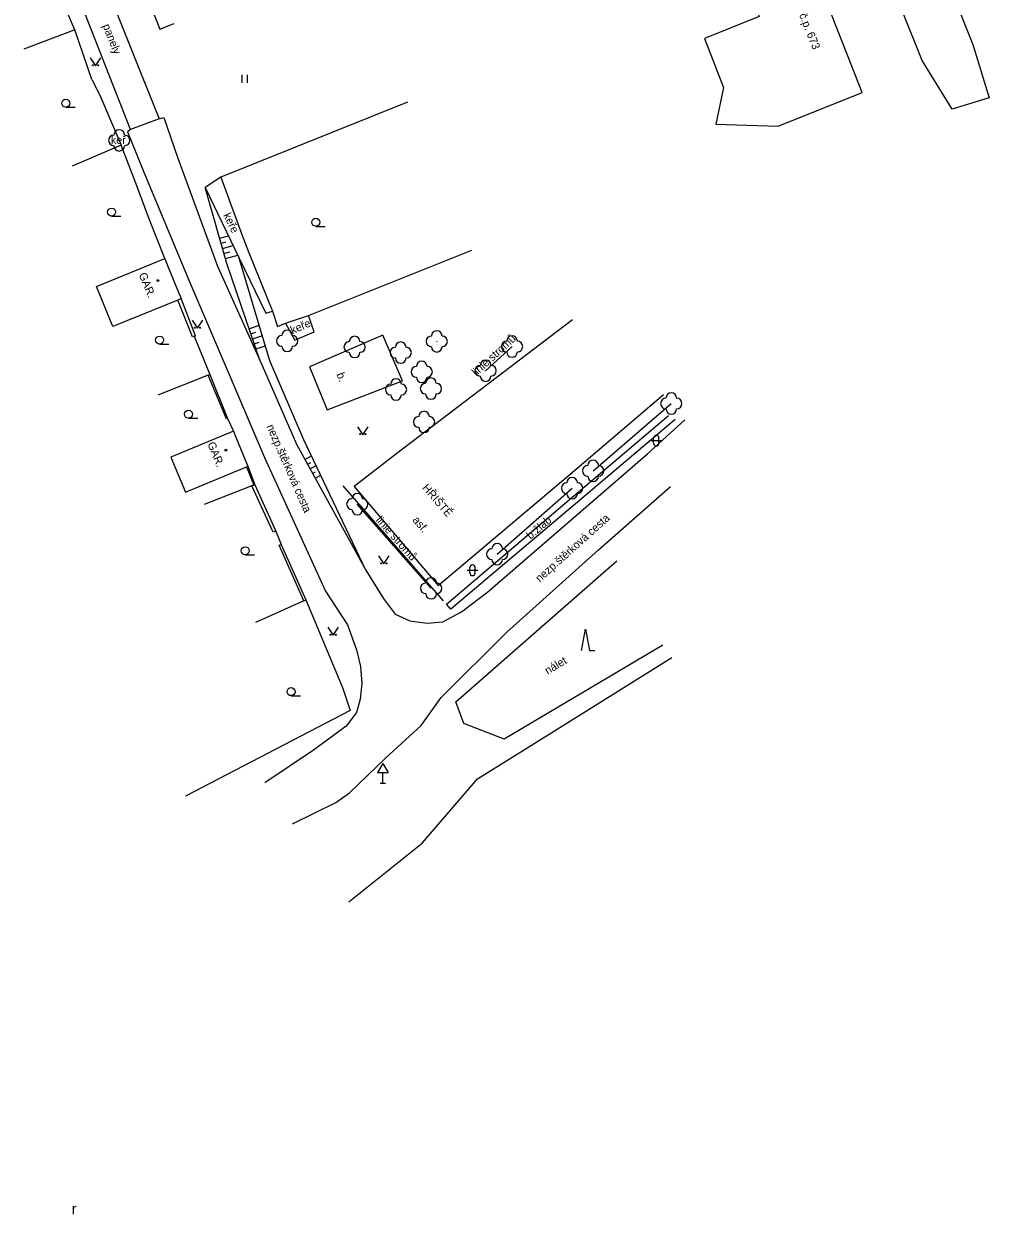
# Model space of a CAD drawing. Extents: x -577457 to -568404, y -1208466 to -1201387.
# Drawn here: x -575025.9 to -574935.3, y -1204927.1 to -1204815.5 of the extents above; entities that cross this region are included whole.
import ezdxf

# ---------------------------------------------------------------- set-up
doc = ezdxf.new("R2010")
doc.units = 0
for name, color, linetype in [('BUDOVY_MĚŘ', 7, 'Continuous'), ('BUDOVY_NEMĚŘ', 7, 'Continuous'), ('POMOC_POPIS', 7, 'Continuous'), ('ROZHRANÍ_PLOCH', 7, 'Continuous'), ('VÝŠKOPIS', 7, 'Continuous'), ('ZELEŇ', 7, 'Continuous'), ('ZN_BUDOV', 7, 'Continuous'), ('ZN_DOPLŇKOVÉ', 7, 'Continuous'), ('ZN_KULTUR', 7, 'Continuous'), ('Č_POPIS_ORIENT', 7, 'Continuous')]:
    doc.layers.add(name, color=color, linetype=linetype)

msp = doc.modelspace()

# ---------------------------------------------------------------- linework, layer by layer
at = {"layer": 'BUDOVY_MĚŘ'}
for points in [[(-574947.25, -1204821.93), (-574950.12, -1204814.61)], [(-575012.65, -1204837.49), (-575012.32, -1204838.3)], [(-575011.11, -1204841.25), (-575011.42, -1204841.38)], [(-575011.39, -1204840.58), (-575011.11, -1204841.25)], [(-575006.21, -1204853.68), (-575005.98, -1204854.24)], [(-575005.04, -1204856.52), (-575004.86, -1204856.96)], [(-575004.86, -1204856.96), (-575004.97, -1204857)]]:
    msp.add_lwpolyline(points, dxfattribs=at)
at = {"layer": 'BUDOVY_NEMĚŘ'}
for points in [[(-574958.67, -1204810.36), (-574956.92, -1204814.81), (-574962.05, -1204816.85), (-574960.25, -1204821.47), (-574960.96, -1204824.88), (-574955.14, -1204825.07), (-574947.25, -1204821.93)], [(-575011.42, -1204841.38), (-575017.51, -1204843.87), (-575019.05, -1204840.11), (-575012.65, -1204837.49)], [(-575006.21, -1204853.68), (-575012.07, -1204856.1), (-575010.69, -1204859.4), (-575004.97, -1204857)]]:
    msp.add_lwpolyline(points, dxfattribs=at)
at = {"layer": 'ROZHRANÍ_PLOCH'}
for points in [[(-574955.19, -1204771.67), (-574945.89, -1204794.93), (-574936.89, -1204817.43), (-574935.34, -1204822.41), (-574938.81, -1204823.5), (-574941.61, -1204818.92), (-574952.43, -1204791.95), (-574955.93, -1204783.25), (-574963.76, -1204763.6)], [(-575024.92, -1204794.78), (-575018.55, -1204810.95), (-575013.16, -1204824.38)], [(-575015.85, -1204825.39), (-575021.11, -1204812), (-575022.01, -1204810.01)], [(-575013.16, -1204824.38), (-575015.85, -1204825.39)], [(-575013.16, -1204824.38), (-575012.73, -1204824.26), (-575011.43, -1204828.08), (-575007.69, -1204838.2), (-575003.74, -1204847.03)], [(-575015.85, -1204825.39), (-575016.14, -1204825.6), (-575014.67, -1204829.24), (-575010.4, -1204839.51), (-575006.69, -1204848.15), (-575003.29, -1204856.13), (-574997.57, -1204868.66), (-574995.5, -1204871.81), (-574994.66, -1204874.18), (-574994.29, -1204875.74), (-574994.16, -1204877.34), (-574994.31, -1204878.78), (-574994.66, -1204880.05), (-574995.62, -1204881.33), (-574998.7, -1204883.58), (-575003.26, -1204886.64)], [(-574974.4, -1204843.22), (-574991, -1204855.86), (-574994.88, -1204858.87), (-574987, -1204868.15), (-574974.64, -1204857.69), (-574965.88, -1204850.22)], [(-574992.2, -1204844.68), (-574999.07, -1204847.64), (-574997.43, -1204851.68), (-574990.35, -1204848.96), (-574992.2, -1204844.68)], [(-575003.74, -1204847.03), (-575000.3, -1204854.88), (-574993.8, -1204866.71)], [(-574993.8, -1204866.71), (-574992.16, -1204869.34), (-574991.04, -1204870.83), (-574989.65, -1204871.45), (-574988.05, -1204871.66), (-574986.56, -1204871.54), (-574984.82, -1204870.62), (-574982.34, -1204868.73), (-574967.38, -1204855.78), (-574963.87, -1204852.62)], [(-574964.8, -1204852.59), (-574972.54, -1204859.13), (-574985.81, -1204870.35), (-574986.23, -1204869.88), (-574973.66, -1204859.21), (-574965.4, -1204852.19)], [(-575000.66, -1204890.48), (-574996.6, -1204888.47), (-574995.31, -1204887.57), (-574991.92, -1204884.3), (-574988.61, -1204881.25), (-574986.73, -1204878.64), (-574980.58, -1204872.51), (-574971.98, -1204864.79), (-574965.23, -1204858.86)]]:
    msp.add_lwpolyline(points, dxfattribs=at)
at = {"layer": 'VÝŠKOPIS'}
for points in [[(-575003.74, -1204847.03), (-575006.82, -1204837.95), (-575008.86, -1204830.82)], [(-575007.5, -1204835.58), (-575006.68, -1204835.35)], [(-575007.36, -1204836.06), (-575006.91, -1204835.93)], [(-575007.22, -1204836.54), (-575006.23, -1204836.26)], [(-575007.09, -1204837.02), (-575006.55, -1204836.87)], [(-575006.95, -1204837.5), (-575005.79, -1204837.17)], [(-574993.8, -1204866.71), (-574999.59, -1204854.47), (-575002.78, -1204847.07), (-575003.78, -1204843.74), (-575005.66, -1204837.45)], [(-575004.74, -1204844.07), (-575003.78, -1204843.74)], [(-575004.58, -1204844.54), (-575004.11, -1204844.38)], [(-575004.42, -1204845.02), (-575003.49, -1204844.7)], [(-575004.26, -1204845.49), (-575003.8, -1204845.34)], [(-575004.1, -1204845.96), (-575003.2, -1204845.66)], [(-574999.51, -1204856.33), (-574998.88, -1204855.98)], [(-574999.26, -1204856.76), (-574998.96, -1204856.6)], [(-574999.02, -1204857.2), (-574998.45, -1204856.89)], [(-574998.78, -1204857.64), (-574998.51, -1204857.49)], [(-574998.54, -1204858.08), (-574998.02, -1204857.79)]]:
    msp.add_lwpolyline(points, dxfattribs=at)
at = {"layer": 'ZELEŇ'}
for points in [[(-575007.38, -1204829.86), (-575008.86, -1204830.82), (-575005.66, -1204837.45)], [(-575005.66, -1204837.45), (-575003.18, -1204842.6), (-575002.53, -1204842.43)], [(-575001.33, -1204843.56), (-575000.46, -1204845.15), (-574998.64, -1204844.36), (-574999.16, -1204842.83)], [(-574982.56, -1204848), (-574980.08, -1204845.74)], [(-574987.67, -1204868.4), (-574994.59, -1204860.51)], [(-574965.93, -1204873.72), (-574980.81, -1204882.55), (-574984.6, -1204881.07), (-574985.34, -1204879.04), (-574970.27, -1204865.84)], [(-574995.37, -1204897.78), (-574988.52, -1204892.28), (-574983.31, -1204886.25), (-574975.59, -1204881.45), (-574965.1, -1204874.88)]]:
    msp.add_lwpolyline(points, dxfattribs=at)
for centre in [(-575016.91, -1204826.41), (-575001.16, -1204845.21), (-574994.84, -1204845.78), (-574987.14, -1204845.25), (-574980.08, -1204845.74), (-574990.52, -1204846.31), (-574988.55, -1204848.11), (-574982.56, -1204848), (-574990.96, -1204849.76), (-574987.68, -1204849.68), (-574965.15, -1204851.08), (-574988.33, -1204852.81), (-574972.48, -1204857.39), (-574974.45, -1204859.01), (-574994.59, -1204860.51), (-574981.48, -1204865.2), (-574987.67, -1204868.4)]:
    msp.add_circle(centre, 0.0005, dxfattribs=at)
for centre, start, end in [((-575017.41, -1204826.41), 90, 270), ((-575016.91, -1204825.91), 0, 180), ((-575016.41, -1204826.41), 270, 90), ((-575016.91, -1204826.91), 180, 360), ((-575001.66, -1204845.21), 90, 270), ((-575001.16, -1204844.71), 0, 180), ((-575000.66, -1204845.21), 270, 90), ((-574994.84, -1204845.28), 0, 180), ((-574987.64, -1204845.25), 90, 270), ((-574987.14, -1204844.75), 0, 180), ((-574986.64, -1204845.25), 270, 90), ((-574980.08, -1204845.24), 0, 180), ((-575001.16, -1204845.71), 180, 360), ((-574995.34, -1204845.78), 90, 270), ((-574994.34, -1204845.78), 270, 90), ((-574991.02, -1204846.31), 90, 270), ((-574990.52, -1204845.81), 0, 180), ((-574990.02, -1204846.31), 270, 90), ((-574987.14, -1204845.75), 180, 360), ((-574980.58, -1204845.74), 90, 270), ((-574979.58, -1204845.74), 270, 90), ((-574994.84, -1204846.28), 180, 360), ((-574990.52, -1204846.81), 180, 360), ((-574988.55, -1204847.61), 0, 180), ((-574982.56, -1204847.5), 0, 180), ((-574980.08, -1204846.24), 180, 360), ((-574989.05, -1204848.11), 90, 270), ((-574988.05, -1204848.11), 270, 90), ((-574983.06, -1204848), 90, 270), ((-574982.06, -1204848), 270, 90), ((-574991.46, -1204849.76), 90, 270), ((-574990.96, -1204849.26), 0, 180), ((-574990.46, -1204849.76), 270, 90), ((-574988.55, -1204848.61), 180, 360), ((-574988.18, -1204849.68), 90, 270), ((-574987.68, -1204849.18), 0, 180), ((-574987.18, -1204849.68), 270, 90), ((-574982.56, -1204848.5), 180, 360), ((-574990.96, -1204850.26), 180, 360), ((-574987.68, -1204850.18), 180, 360), ((-574965.65, -1204851.08), 90, 270), ((-574965.15, -1204850.58), 0, 180), ((-574964.65, -1204851.08), 270, 90), ((-574965.15, -1204851.58), 180, 360), ((-574988.83, -1204852.81), 90, 270), ((-574988.33, -1204852.31), 0, 180), ((-574987.83, -1204852.81), 270, 90), ((-574988.33, -1204853.31), 180, 360), ((-574972.98, -1204857.39), 90, 270), ((-574972.48, -1204856.89), 0, 180), ((-574971.98, -1204857.39), 270, 90), ((-574974.45, -1204858.51), 0, 180), ((-574972.48, -1204857.89), 180, 360), ((-574994.59, -1204860.01), 0, 180), ((-574974.95, -1204859.01), 90, 270), ((-574974.45, -1204859.51), 180, 360), ((-574973.95, -1204859.01), 270, 90), ((-574995.09, -1204860.51), 90, 270), ((-574994.09, -1204860.51), 270, 90), ((-574994.59, -1204861.01), 180, 360), ((-574981.98, -1204865.2), 90, 270), ((-574981.48, -1204864.7), 0, 180), ((-574980.98, -1204865.2), 270, 90), ((-574981.48, -1204865.7), 180, 360), ((-574988.17, -1204868.4), 90, 270), ((-574987.67, -1204867.9), 0, 180), ((-574987.17, -1204868.4), 270, 90), ((-574987.67, -1204868.9), 180, 360)]:
    msp.add_arc(centre, 0.5, start, end, dxfattribs=at)
at = {"layer": 'ZN_BUDOV'}
for centre in [(-575013.28, -1204839.56), (-575006.92, -1204855.45)]:
    msp.add_circle(centre, 0.0875, dxfattribs=at)
at = {"layer": 'ZN_DOPLŇKOVÉ'}
for p, q in [((-574992.18, -1204884.81), (-574992.68, -1204885.68)), ((-574992.18, -1204884.81), (-574991.68, -1204885.68)), ((-574992.68, -1204885.68), (-574991.68, -1204885.68)), ((-574992.18, -1204886.68), (-574992.18, -1204885.68)), ((-574992.43, -1204886.68), (-574991.93, -1204886.68))]:
    msp.add_line(p, q, dxfattribs=at)
for points in [[(-575015.98, -1204808.65), (-575013.12, -1204815.98), (-575011.76, -1204815.46)], [(-575021.09, -1204816.05), (-575023.41, -1204810.61)], [(-575021.09, -1204816.05), (-575025.86, -1204817.87)], [(-575019.47, -1204820.7), (-575021.09, -1204816.05)], [(-575019.47, -1204820.7), (-575018.73, -1204822.16)], [(-575018.73, -1204822.16), (-575016.72, -1204826.87)], [(-574989.87, -1204822.84), (-575007.38, -1204829.86)], [(-575016.72, -1204826.87), (-575021.32, -1204828.83)], [(-575015.36, -1204830.42), (-575016.72, -1204826.87)], [(-575014.06, -1204833.87), (-575015.36, -1204830.42)], [(-575007.38, -1204829.86), (-575005.42, -1204835.25)], [(-575012.65, -1204837.49), (-575014.06, -1204833.87)], [(-575005.42, -1204835.25), (-575004.79, -1204836.85)], [(-575004.79, -1204836.85), (-575002.53, -1204842.43)], [(-574999.16, -1204842.83), (-574983.85, -1204836.71)], [(-575012.32, -1204838.3), (-575011.39, -1204840.58)], [(-575009.88, -1204844.77), (-575010.05, -1204844.83), (-575011.42, -1204841.38)], [(-575009.88, -1204844.77), (-575009.76, -1204844.72), (-575011.11, -1204841.25)], [(-575002.53, -1204842.43), (-575002.07, -1204843.85), (-575001.33, -1204843.56)], [(-575001.33, -1204843.56), (-574999.16, -1204842.83)], [(-575009.88, -1204844.77), (-575008.42, -1204848.37)], [(-575008.57, -1204848.43), (-575013.3, -1204850.31)], [(-575008.57, -1204848.43), (-575008.42, -1204848.37)], [(-575006.76, -1204852.47), (-575006.86, -1204852.52), (-575008.57, -1204848.43)], [(-575008.42, -1204848.37), (-575006.76, -1204852.47)], [(-574972.48, -1204857.39), (-574965.15, -1204851.08)], [(-575006.76, -1204852.47), (-575006.21, -1204853.68)], [(-575005.98, -1204854.24), (-575005.04, -1204856.52)], [(-575004.97, -1204857), (-575004.3, -1204858.73)], [(-575004.86, -1204856.96), (-575004.19, -1204858.69)], [(-575004.47, -1204858.8), (-575008.96, -1204860.54)], [(-575004.3, -1204858.73), (-575004.47, -1204858.8)], [(-575002.22, -1204863.03), (-575002.49, -1204863.15), (-575004.47, -1204858.8)], [(-575004.3, -1204858.73), (-575004.19, -1204858.69)], [(-575004.19, -1204858.69), (-575002.22, -1204863.03)], [(-574986.5, -1204869.58), (-574995.9, -1204858.81)], [(-574981.48, -1204865.2), (-574974.45, -1204859.01)], [(-575002.22, -1204863.03), (-575001.74, -1204864.29)], [(-574999.59, -1204869.56), (-575001.92, -1204864.37), (-575001.74, -1204864.29)], [(-575001.74, -1204864.29), (-574999.4, -1204869.48)], [(-574999.4, -1204869.48), (-574995.99, -1204877.69), (-574995.25, -1204879.86), (-575010.69, -1204887.88)], [(-574999.59, -1204869.56), (-575004.15, -1204871.62)], [(-574999.59, -1204869.56), (-574999.4, -1204869.48)]]:
    msp.add_lwpolyline(points, dxfattribs=at)
at = {"layer": 'ZN_KULTUR'}
for p, q in [((-575005.38, -1204821.03), (-575005.38, -1204820.28)), ((-575004.88, -1204821.03), (-575004.88, -1204820.28)), ((-575021.92, -1204823.3), (-575021.05, -1204823.3)), ((-575017.63, -1204833.51), (-575016.76, -1204833.51)), ((-574998.49, -1204834.47), (-574997.61, -1204834.47)), ((-575013.13, -1204845.51), (-575012.26, -1204845.51)), ((-575010.42, -1204852.46), (-575009.55, -1204852.46)), ((-574967.06, -1204854.56), (-574966.06, -1204854.56)), ((-574966.81, -1204854.81), (-574966.81, -1204854.31)), ((-574966.31, -1204854.81), (-574966.31, -1204854.31)), ((-575005.1, -1204865.26), (-575004.22, -1204865.26)), ((-574984.29, -1204866.71), (-574983.29, -1204866.71)), ((-574984.04, -1204866.96), (-574984.04, -1204866.46)), ((-574983.54, -1204866.96), (-574983.54, -1204866.46)), ((-575000.8, -1204878.47), (-574999.93, -1204878.47))]:
    msp.add_line(p, q, dxfattribs=at)
for points in [[(-575019.63, -1204818.67), (-575019.13, -1204819.42), (-575018.63, -1204818.67)], [(-575010.07, -1204843.28), (-575009.57, -1204844.03), (-575009.07, -1204843.28)], [(-574994.57, -1204853.25), (-574994.07, -1204854), (-574993.57, -1204853.25)], [(-574992.61, -1204865.37), (-574992.11, -1204866.12), (-574991.61, -1204865.37)], [(-574997.35, -1204872.05), (-574996.85, -1204872.8), (-574996.35, -1204872.05)], [(-574973.56, -1204874.23), (-574973.18, -1204872.23), (-574972.81, -1204874.23), (-574972.31, -1204874.23)]]:
    msp.add_lwpolyline(points, dxfattribs=at)
for centre, radius in [((-575019.38, -1204819.37), 0.05), ((-575018.88, -1204819.37), 0.05), ((-575021.92, -1204822.93), 0.375), ((-575017.63, -1204833.13), 0.375), ((-574998.49, -1204834.09), 0.375), ((-575013.13, -1204845.13), 0.375), ((-575009.82, -1204843.98), 0.05), ((-575009.32, -1204843.98), 0.05), ((-575010.42, -1204852.08), 0.375), ((-574994.32, -1204853.95), 0.05), ((-574993.82, -1204853.95), 0.05), ((-575005.1, -1204864.88), 0.375), ((-574992.36, -1204866.07), 0.05), ((-574991.86, -1204866.07), 0.05), ((-574997.1, -1204872.75), 0.05), ((-574996.6, -1204872.75), 0.05), ((-575000.8, -1204878.09), 0.375)]:
    msp.add_circle(centre, radius, dxfattribs=at)
for centre, start, end in [((-574966.56, -1204854.31), 0, 180), ((-574966.56, -1204854.81), 180, 360), ((-574983.79, -1204866.46), 0, 180), ((-574983.79, -1204866.96), 180, 360)]:
    msp.add_arc(centre, 0.25, start, end, dxfattribs=at)

# ---------------------------------------------------------------- texts
at = {"layer": 'POMOC_POPIS'}
for s, rotation, p in [('panely', 291.4464, (-575018.48, -1204815.66)), ('GAR.', 292.24, (-575015.1, -1204838.98)), ('b.', 290.78, (-574996.55, -1204848.33)), ('nezp.štěrková cesta', 293.6638, (-575003.12, -1204853.22)), ('GAR.', 292.39, (-575008.66, -1204854.85)), ('HŘIŠTĚ', 311.11, (-574988.56, -1204859.02)), ('asf.', 310.3358, (-574989.46, -1204862.03)), ('nezp.štěrková cesta', 41.9135, (-574977.48, -1204867.87)), ('b.žlab', 40.215, (-574978.35, -1204863.85))]:
    msp.add_text(s, height=0.75, rotation=rotation, dxfattribs=at).set_placement(p)
at = {"layer": 'ZELEŇ'}
msp.add_text('keř', height=0.75, dxfattribs=at).set_placement((-575017.69, -1204826.75))
for s, rotation, p in [('keře', 295.7645, (-575007.17, -1204833.42)), ('keře', 23.464, (-575000.67, -1204844.59)), ('linie stromů', 42.3426, (-574983.44, -1204848.55)), ('linie stromů', 311.2527, (-574992.89, -1204862.03)), ('nálet', 30.6855, (-574976.74, -1204876.5))]:
    msp.add_text(s, height=0.75, rotation=rotation, dxfattribs=at).set_placement(p)
at = {"layer": 'ZN_KULTUR'}
msp.add_text('r', height=1, dxfattribs=at).set_placement((-575021.36, -1204927.07))
at = {"layer": 'Č_POPIS_ORIENT'}
msp.add_text('č.p. 673', height=0.75, rotation=291.88, dxfattribs=at).set_placement((-574953.18, -1204814.66))

doc.saveas('drawing.dxf')
